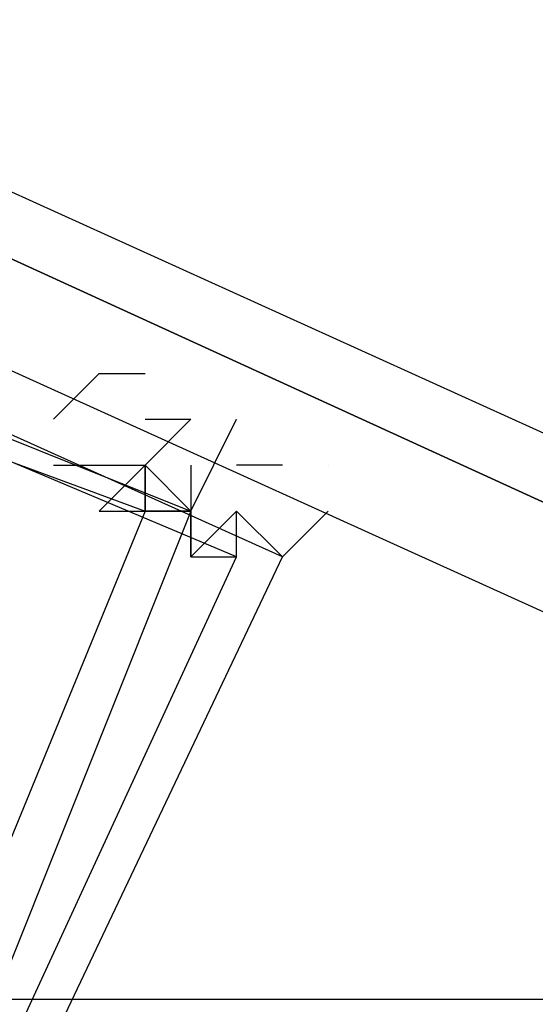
# Model space of a CAD drawing. Header units: feet. Extents: x -79 to 198, y -22 to 181.
# Tile 975 of 982: x 130.75 to 130.9, y 144.941 to 145.227. Entities that reach past the tile are written whole.
import ezdxf

# ---------------------------------------------------------------- set-up
doc = ezdxf.new("R2010")
doc.units = ezdxf.units.FT
doc.layers.add('A-AREA-UNIDAD', color=30, linetype='CONTINUOUS')
doc.layers.add('A-LINEA', color=7, linetype='CONTINUOUS')

msp = doc.modelspace()

# ---------------------------------------------------------------- linework, layer by layer
at = {"layer": 'A-AREA-UNIDAD'}
msp.add_lwpolyline([(137.088, 126.2044), (136.16, 134.0622), (134.688, 143.2533), (134.048, 143.2889), (134, 143.5378), (130.912, 144.9422), (130.4, 144.9422), (130.208, 145.2622), (127.168, 146.4889), (126.672, 146.4889), (126.64, 146.7022), (123.52, 147.8578), (122.88, 147.8933), (122.848, 148.0889), (115.808, 150.2578)], dxfattribs=at)
at = {"layer": 'A-LINEA'}
msp.add_line((130.84, 145.0978), (130.84, 145.0978), dxfattribs=at)
msp.add_line((130.84, 145.0978), (130.84, 145.0978), dxfattribs=at)
for points in [[(130.5867, 144.5511), (130.3067, 144.6578), (130.5333, 145.1911), (130.8, 145.0844), (130.5867, 144.5511)], [(130.5867, 144.5511), (130.3067, 144.6578), (130.5333, 145.1911), (130.8, 145.0844), (130.5867, 144.5511)], [(130.32, 144.6578), (130.5733, 144.5378), (130.8267, 145.0711), (130.56, 145.1911), (130.32, 144.6578)], [(130.32, 144.6578), (130.5733, 144.5378), (130.8267, 145.0711), (130.56, 145.1911), (130.32, 144.6578)], [(130.5733, 144.5644), (130.32, 144.6711), (130.5333, 145.1778), (130.7867, 145.0844), (130.5733, 144.5644)], [(130.5733, 144.5644), (130.32, 144.6711), (130.5333, 145.1778), (130.7867, 145.0844), (130.5733, 144.5644)], [(130.3333, 144.6711), (130.5733, 144.5511), (130.8133, 145.0711), (130.56, 145.1778), (130.3333, 144.6711)], [(130.3333, 144.6711), (130.5733, 144.5511), (130.8133, 145.0711), (130.56, 145.1778), (130.3333, 144.6711)], [(130.7467, 145.1778), (134.3333, 143.5511), (134.32, 143.5244), (130.7333, 145.1644), (130.7333, 145.1778), (130.7467, 145.1778)], [(130.7467, 145.1778), (134.3333, 143.5511), (134.32, 143.5244), (130.7333, 145.1644), (130.7333, 145.1778), (130.7467, 145.1778)], [(130.7333, 145.1644), (134.32, 143.5244), (134.32, 143.5111), (134.3067, 143.5111), (130.72, 145.1378), (130.72, 145.1511), (130.7333, 145.1644)], [(130.7333, 145.1644), (134.32, 143.5244), (134.32, 143.5111), (134.3067, 143.5111), (130.72, 145.1378), (130.72, 145.1511), (130.7333, 145.1644)], [(130.76, 145.1111), (130.7733, 145.1244), (130.7733, 145.1244), (130.7867, 145.1244), (130.7867, 145.1244)], [(130.76, 145.1111), (130.7733, 145.1244), (130.7733, 145.1244), (130.7867, 145.1244), (130.7867, 145.1244)], [(130.8, 145.1111), (130.8, 145.1111), (130.8, 145.1111), (130.8, 145.1111), (130.7867, 145.0978), (130.7867, 145.0978), (130.8, 145.0844), (130.8, 145.0844), (130.8, 145.0844), (130.8, 145.0844), (130.8, 145.0711), (130.8, 145.0711), (130.8, 145.0711), (130.8133, 145.0711), (130.8133, 145.0711), (130.8133, 145.0711), (130.8133, 145.0711), (130.8133, 145.0844)], [(130.7867, 145.1111), (130.8, 145.1111), (130.8, 145.1111), (130.8, 145.1111)], [(130.8, 145.1111), (130.8, 145.1111), (130.8, 145.1111), (130.8, 145.1111), (130.7867, 145.0978), (130.7867, 145.0978), (130.8, 145.0844), (130.8, 145.0844), (130.8, 145.0844), (130.8, 145.0844), (130.8, 145.0711), (130.8, 145.0711), (130.8, 145.0711), (130.8133, 145.0711), (130.8133, 145.0711), (130.8133, 145.0711), (130.8133, 145.0711), (130.8133, 145.0844)], [(130.7867, 145.1111), (130.8, 145.1111), (130.8, 145.1111), (130.8, 145.1111)], [(130.8, 145.0978), (130.8, 145.0844), (130.8, 145.0844), (130.8133, 145.1111), (130.8133, 145.1111), (130.8133, 145.1111)], [(130.8, 145.0978), (130.8, 145.0844), (130.8, 145.0844), (130.8133, 145.1111), (130.8133, 145.1111), (130.8133, 145.1111)], [(130.76, 145.0978), (130.76, 145.0978), (130.7867, 145.0978), (130.7867, 145.0978), (130.7867, 145.0844), (130.7867, 145.0978), (130.7733, 145.0844), (130.7867, 145.0844), (130.7867, 145.0844), (130.7867, 145.0844), (130.8, 145.0844), (130.7867, 145.0844), (130.8, 145.0844), (130.8, 145.0844)], [(130.76, 145.0978), (130.76, 145.0978), (130.7867, 145.0978), (130.7867, 145.0978), (130.7867, 145.0844), (130.7867, 145.0978), (130.7733, 145.0844), (130.7867, 145.0844), (130.7867, 145.0844), (130.7867, 145.0844), (130.8, 145.0844), (130.7867, 145.0844), (130.8, 145.0844), (130.8, 145.0844)], [(130.8267, 145.0978), (130.8267, 145.0978), (130.8133, 145.0978), (130.8133, 145.0978), (130.8133, 145.0978)], [(130.8267, 145.0978), (130.8267, 145.0978), (130.8133, 145.0978), (130.8133, 145.0978), (130.8133, 145.0978)], [(130.8133, 145.0844), (130.8, 145.0711), (130.8, 145.0711), (130.8, 145.0844), (130.8, 145.0844)], [(130.8133, 145.0844), (130.8, 145.0711), (130.8, 145.0711), (130.8, 145.0844), (130.8, 145.0844)], [(130.84, 145.0844), (130.8267, 145.0711), (130.8267, 145.0711), (130.8133, 145.0844)], [(130.84, 145.0844), (130.8267, 145.0711), (130.8267, 145.0711), (130.8133, 145.0844)]]:
    msp.add_lwpolyline(points, dxfattribs=at)
msp.add_lwpolyline([(130.7867, 145.0978), (130.7867, 145.0978), (130.7867, 145.0844), (130.7867, 145.0844)], close=True, dxfattribs=at)
msp.add_lwpolyline([(130.7867, 145.0978), (130.7867, 145.0978), (130.7867, 145.0844), (130.7867, 145.0844)], close=True, dxfattribs=at)

doc.saveas('drawing.dxf')
